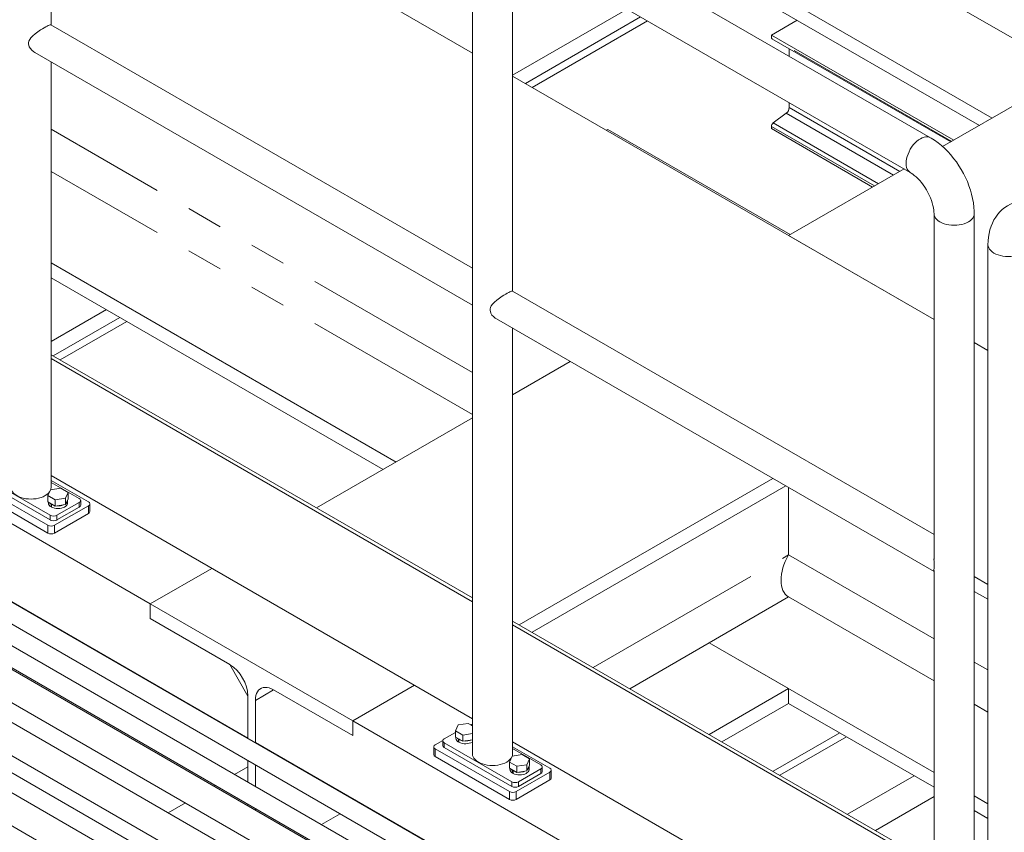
# Model space of a CAD drawing. Header units: millimetres. Extents: x 450 to 25135, y 150 to 17673.
# Tile 310 of 463: x 16158 to 17189, y 13096 to 13946. Entities that reach past the tile are written whole.
import ezdxf

# ---------------------------------------------------------------- set-up
doc = ezdxf.new("R2010")
doc.units = ezdxf.units.MM
doc.linetypes.add('SLD-Centrada-doble', pattern=[12.7, 6.35, -1.27, 1.27, -1.27, 1.27, -1.27])
doc.linetypes.add('SLD-Continua', pattern=[0])
doc.layers.add('OCULTA', color=8, linetype='SLD-Continua')

msp = doc.modelspace()

# ---------------------------------------------------------------- linework, layer by layer
at = {"color": 7, "linetype": 'SLD-Continua', "lineweight": 18, "ltscale": 30}
for p, q in [((17358.7, 12638.7), (15804.3, 13535.8)), ((15794.3, 13518.5), (17348.4, 12621.6)), ((17319.1, 12615.9), (15764.7, 13513)), ((15754.7, 13495.7), (17308.8, 12598.7)), ((17275.5, 12616.2), (15802.6, 13466.3)), ((17227.4, 12588.4), (15754.5, 13438.5)), ((15787.6, 13440.3), (17261.1, 12589.8)), ((15739.5, 13412.5), (17213, 12562.1)), ((17131.4, 12570.3), (15754.5, 13365)), ((15787.6, 13366.8), (17164.5, 12572.1)), ((15739.5, 13339), (17116.4, 12544.3))]:
    msp.add_line(p, q, dxfattribs=at)
at = {"layer": 'OCULTA', "linetype": 'SLD-Continua', "lineweight": 18, "ltscale": 30}
for p, q in [((17111.4, 13822.7), (15732.6, 14618.5)), ((16191, 13940.6), (16191, 14305.3)), ((17176.1, 13843.3), (16689, 14124.4)), ((17176.1, 13843.3), (16689, 14124.4)), ((17176.1, 13843.3), (16689, 14124.4)), ((16632, 13911.4), (16298.4, 14103.9)), ((16632, 13911.4), (16298.4, 14103.9)), ((16632, 13911.4), (16298.4, 14103.9)), ((17162.7, 13835.6), (16689, 14108.9)), ((17162.7, 13835.6), (16689, 14108.9)), ((17162.7, 13835.6), (16689, 14108.9)), ((16632, 14050.8), (16632, 13660.1)), ((16653.1, 14038.6), (17090.4, 13786.2)), ((16674.1, 13661.7), (16674.1, 14026.4)), ((16794, 13957.3), (16674.1, 13888.1)), ((16794, 13957.3), (16674.1, 13888.1)), ((16794, 13957.3), (16674.1, 13888.1)), ((17124.2, 13813.4), (17374.9, 13958.1)), ((17124.2, 13813.4), (17374.9, 13958.1)), ((17124.2, 13813.4), (17374.9, 13958.1)), ((16808.1, 13949.1), (16687.4, 13879.4)), ((16808.1, 13949.1), (16687.4, 13879.4)), ((16808.1, 13949.1), (16687.4, 13879.4)), ((16632, 13686.1), (16190.6, 13940.8)), ((16815.2, 13945), (16694.4, 13875.3)), ((16815.2, 13945), (16694.4, 13875.3)), ((16815.2, 13945), (16694.4, 13875.3)), ((16971.9, 13945.7), (16945, 13930.2)), ((16971.9, 13945.7), (16945, 13930.2)), ((16971.9, 13945.7), (16945, 13930.2)), ((17135.8, 13820), (16945, 13930.2)), ((16945, 13930.2), (16945, 13927.8)), ((17135.8, 13820), (16945, 13930.2)), ((16945, 13930.2), (16945, 13927.8)), ((17135.8, 13820), (16945, 13930.2)), ((16945, 13930.2), (16945, 13927.8)), ((16945.6, 13926.3), (17132.8, 13818.3)), ((16945.6, 13926.3), (17132.8, 13818.3)), ((16945.6, 13926.3), (17132.8, 13818.3)), ((16963.7, 13915.9), (16963.7, 13908)), ((16963.7, 13915.9), (16963.7, 13908)), ((16963.7, 13915.9), (16963.7, 13908)), ((16173.9, 13911.9), (16632, 13647.5)), ((16191, 13456.6), (16191, 13902)), ((17115.2, 13632.5), (16674.1, 13887)), ((17115.2, 13632.5), (16674.1, 13887)), ((17115.2, 13632.5), (16674.1, 13887)), ((16963.7, 13859.3), (16963.7, 13854.2)), ((16963.7, 13859.3), (16963.7, 13854.2)), ((16963.7, 13859.3), (16963.7, 13854.2)), ((16960.6, 13848.3), (16946.9, 13838.2)), ((16960.6, 13848.3), (16946.9, 13838.2)), ((16960.6, 13848.3), (16946.9, 13838.2)), ((16945, 13834.6), (16945, 13832.2)), ((16945, 13834.6), (16945, 13832.2)), ((16945, 13834.6), (16945, 13832.2)), ((16773.9, 13831.4), (16772.2, 13830.5)), ((16773.9, 13831.4), (16772.2, 13830.5)), ((16773.9, 13831.4), (16772.2, 13830.5)), ((16964.7, 13721.3), (16773.9, 13831.4)), ((16964.7, 13721.3), (16773.9, 13831.4)), ((16964.7, 13721.3), (16773.9, 13831.4)), ((17050.9, 13771), (16945, 13832.2)), ((17050.9, 13771), (16945, 13832.2)), ((17050.9, 13771), (16945, 13832.2)), ((16963, 13720.3), (17083.8, 13790)), ((16963, 13720.3), (17083.8, 13790)), ((16963, 13720.3), (17083.8, 13790)), ((17115.2, 13743.2), (17115.2, 13381.3)), ((17157.3, 12898.8), (17157.3, 13743.2)), ((16294.8, 13334.7), (15608.9, 13730.5)), ((16294.8, 13334.7), (15608.9, 13730.5)), ((16294.8, 13334.7), (15608.9, 13730.5)), ((17115.2, 13632.5), (16963, 13720.3)), ((17115.2, 13632.5), (16963, 13720.3)), ((17115.2, 13632.5), (16963, 13720.3)), ((17171.7, 13710.6), (17171.7, 12866.2)), ((16552.1, 13483.2), (16191, 13691.6)), ((16552.1, 13483.2), (16191, 13691.6)), ((16552.1, 13483.2), (16191, 13691.6)), ((16538.6, 13475.4), (16191, 13676.1)), ((16538.6, 13475.4), (16191, 13676.1)), ((16538.6, 13475.4), (16191, 13676.1)), ((17115.2, 13407.2), (16673.8, 13662)), ((16632, 13648.5), (16632, 13177.7)), ((16248.8, 13642.7), (16191, 13609.3)), ((16248.8, 13642.7), (16191, 13609.3)), ((16248.8, 13642.7), (16191, 13609.3)), ((16263, 13634.5), (16193.2, 13594.2)), ((16263, 13634.5), (16193.2, 13594.2)), ((16263, 13634.5), (16193.2, 13594.2)), ((16270.1, 13630.4), (16200.3, 13590.1)), ((16270.1, 13630.4), (16200.3, 13590.1)), ((16270.1, 13630.4), (16200.3, 13590.1)), ((16657.1, 13633), (17115.2, 13368.6)), ((16674.1, 13177.7), (16674.1, 13623.2)), ((17171.7, 13599.9), (17157.3, 13608.2)), ((17171.7, 13599.9), (17157.3, 13608.2)), ((17171.7, 13599.9), (17157.3, 13608.2)), ((17171.7, 13599.9), (17157.3, 13608.2)), ((17171.7, 13599.9), (17157.3, 13608.2)), ((17171.7, 13599.9), (17157.3, 13608.2)), ((16191, 13595.5), (16632, 13341)), ((16191, 13591.5), (16632, 13336.9)), ((16674.1, 13553.6), (16734.4, 13588.4)), ((16674.1, 13553.6), (16734.4, 13588.4)), ((16674.1, 13553.6), (16734.4, 13588.4)), ((16468.9, 13435.1), (16632, 13529.3)), ((16468.9, 13435.1), (16632, 13529.3)), ((16468.9, 13435.1), (16632, 13529.3)), ((16397, 13194), (15835.2, 13518.3)), ((16397, 13194), (15835.2, 13518.3)), ((16397, 13194), (15835.2, 13518.3)), ((16109.8, 13461.9), (16187.6, 13417)), ((16119.3, 13468.2), (16190, 13427.4)), ((16119.3, 13463.3), (16190, 13422.5)), ((16632, 13214.4), (16191, 13469)), ((16230, 13441.5), (16191, 13464)), ((16220.4, 13444.9), (16191, 13461.9)), ((16681, 13312.7), (16946.5, 13466)), ((16681, 13312.7), (16946.5, 13466)), ((16681, 13312.7), (16946.5, 13466)), ((16109.8, 13453.7), (16187.6, 13408.8)), ((16187.6, 13448), (16190.4, 13454.1)), ((16190.4, 13454.1), (16201, 13455.8)), ((16201, 13455.8), (16208.8, 13451.3)), ((16208.8, 13451.3), (16205.9, 13445.2)), ((16208.8, 13444.7), (16208.8, 13451.3)), ((16694.4, 13304.9), (16960, 13458.2)), ((16694.4, 13304.9), (16960, 13458.2)), ((16694.4, 13304.9), (16960, 13458.2)), ((16963, 13456.4), (16963, 13386)), ((16963, 13456.4), (16963, 13386)), ((16963, 13456.4), (16963, 13386)), ((16195.3, 13443.5), (16187.6, 13448)), ((16187.6, 13441.5), (16187.6, 13448)), ((16195.3, 13437), (16187.6, 13441.5)), ((16188.2, 13441.1), (16188.2, 13440.2)), ((16205.9, 13445.2), (16195.3, 13443.5)), ((16195.3, 13437), (16195.3, 13443.5)), ((16205.9, 13438.6), (16205.9, 13445.2)), ((16208.8, 13444.7), (16205.9, 13438.6)), ((16208.2, 13440.2), (16208.2, 13443.1)), ((16221.9, 13438), (16221.9, 13442.9)), ((16190.9, 13439.1), (16191.2, 13439.3)), ((16190.9, 13439.1), (16190.9, 13436.3)), ((16191.3, 13436.5), (16190.9, 13436.3)), ((16191.3, 13438.9), (16191.7, 13439.1)), ((16191.3, 13438.9), (16191.3, 13436)), ((16194.6, 13417), (16230, 13437.4)), ((16205.9, 13438.6), (16195.3, 13437)), ((16197.1, 13427.4), (16220.4, 13440.9)), ((16197.1, 13422.5), (16220.4, 13436)), ((16231.4, 13431.3), (16231.4, 13439.4)), ((16194.6, 13408.8), (16230, 13429.2)), ((16294.8, 13334.7), (16359.2, 13371.8)), ((16294.8, 13334.7), (16359.2, 13371.8)), ((16294.8, 13334.7), (16359.2, 13371.8)), ((16294.8, 13334.7), (16359.2, 13371.8)), ((16294.8, 13334.7), (16359.2, 13371.8)), ((16294.8, 13334.7), (16359.2, 13371.8)), ((17115.2, 13369.6), (17115.2, 12898.8)), ((17171.7, 13355), (17157.3, 13363.3)), ((17171.7, 13355), (17157.3, 13363.3)), ((17171.7, 13355), (17157.3, 13363.3)), ((16963, 13341.9), (16879.9, 13293.9)), ((16963, 13341.9), (16879.9, 13293.9)), ((16963, 13341.9), (16879.9, 13293.9)), ((17171.7, 13339.5), (17157.3, 13347.8)), ((17171.7, 13339.5), (17157.3, 13347.8)), ((17171.7, 13339.5), (17157.3, 13347.8)), ((16294.8, 13334.7), (16294.8, 13319.2)), ((16506.9, 13212.2), (16294.8, 13334.7)), ((16294.8, 13334.7), (16294.8, 13319.2)), ((16506.9, 13212.2), (16294.8, 13334.7)), ((16294.8, 13334.7), (16294.8, 13319.2)), ((16506.9, 13212.2), (16294.8, 13334.7)), ((16294.8, 13319.2), (16294.8, 13334.7)), ((16294.8, 13319.2), (16294.8, 13334.7)), ((16294.8, 13319.2), (16294.8, 13334.7)), ((16294.8, 13319.2), (16377.9, 13271.2)), ((16294.8, 13319.2), (16377.9, 13271.2)), ((16294.8, 13319.2), (16377.9, 13271.2)), ((16377.9, 13271.2), (16294.8, 13319.2)), ((16377.9, 13271.2), (16294.8, 13319.2)), ((16377.9, 13271.2), (16294.8, 13319.2)), ((16674.1, 13316.7), (17115.2, 13062.1)), ((16674.1, 13312.6), (17115.2, 13058)), ((17115.2, 13158.2), (16879.9, 13293.9)), ((17115.2, 13158.2), (16879.9, 13293.9)), ((17115.2, 13158.2), (16879.9, 13293.9)), ((16963, 13246), (16879.9, 13293.9)), ((16963, 13246), (16879.9, 13293.9)), ((16963, 13246), (16879.9, 13293.9)), ((16377.9, 13271.2), (16397, 13238.1)), ((16377.9, 13271.2), (16397, 13238.1)), ((16377.9, 13271.2), (16397, 13238.1)), ((16506.9, 13212.2), (16571.3, 13249.4)), ((16506.9, 13212.2), (16571.3, 13249.4)), ((16506.9, 13212.2), (16571.3, 13249.4)), ((16506.9, 13212.2), (16571.3, 13249.4)), ((16506.9, 13212.2), (16571.3, 13249.4)), ((16506.9, 13212.2), (16571.3, 13249.4)), ((16879.8, 13198), (16963, 13246)), ((16879.8, 13198), (16963, 13246)), ((16879.8, 13198), (16963, 13246)), ((16963, 13246), (16963, 13230.5)), ((16963, 13246), (16963, 13230.5)), ((16963, 13246), (16963, 13230.5)), ((16397, 13238.1), (16397, 13193.8)), ((16397, 13238.1), (16397, 13193.8)), ((16397, 13238.1), (16397, 13193.8)), ((16397, 13194), (16397, 13238.1)), ((16397, 13194), (16397, 13238.1)), ((16397, 13194), (16397, 13238.1)), ((16404.8, 13233.6), (16423.8, 13244.7)), ((16404.8, 13233.6), (16423.8, 13244.7)), ((16404.8, 13233.6), (16423.8, 13244.7)), ((16423.8, 13244.7), (16506.9, 13196.7)), ((16423.8, 13244.7), (16506.9, 13196.7)), ((16423.8, 13244.7), (16506.9, 13196.7)), ((16506.9, 13196.7), (16423.8, 13244.7)), ((16506.9, 13196.7), (16423.8, 13244.7)), ((16506.9, 13196.7), (16423.8, 13244.7)), ((16404.8, 13189.3), (16404.8, 13233.6)), ((16404.8, 13189.3), (16404.8, 13233.6)), ((16404.8, 13189.3), (16404.8, 13233.6)), ((16404.8, 13233.6), (16404.8, 13189.6)), ((16404.8, 13233.6), (16404.8, 13189.6)), ((16404.8, 13233.6), (16404.8, 13189.6)), ((16893.2, 13190.2), (16963, 13230.5)), ((16893.2, 13190.2), (16963, 13230.5)), ((16893.2, 13190.2), (16963, 13230.5)), ((17115.2, 13142.7), (16963, 13230.5)), ((17115.2, 13142.7), (16963, 13230.5)), ((17115.2, 13142.7), (16963, 13230.5)), ((16506.9, 13196.7), (16506.9, 13212.2)), ((16506.9, 13196.7), (16506.9, 13212.2)), ((16506.9, 13196.7), (16506.9, 13212.2)), ((16506.9, 13212.2), (16506.9, 13196.7)), ((17284.7, 12763.3), (16506.9, 13212.2)), ((16506.9, 13212.2), (16506.9, 13196.7)), ((17284.7, 12763.3), (16506.9, 13212.2)), ((16506.9, 13212.2), (16506.9, 13196.7)), ((17284.7, 12763.3), (16506.9, 13212.2)), ((16617, 13207.9), (16614.2, 13201.8)), ((16627.6, 13209.5), (16617, 13207.9)), ((16632, 13207), (16627.6, 13209.5)), ((16602.5, 13193.4), (16614.2, 13200.1)), ((16614.2, 13201.8), (16621.9, 13197.3)), ((16614.2, 13195.2), (16614.2, 13201.8)), ((16614.2, 13195.2), (16621.9, 13190.8)), ((16614.8, 13194.9), (16614.8, 13194)), ((16621.9, 13197.3), (16632, 13198.9)), ((16621.9, 13190.8), (16621.9, 13197.3)), ((17016.5, 13199.6), (16946.7, 13159.4)), ((17023.5, 13195.6), (16953.8, 13155.3)), ((17358.9, 12638.9), (16404.8, 13189.6)), ((17358.9, 12638.9), (16404.8, 13189.6)), ((17358.9, 12638.9), (16404.8, 13189.6)), ((16591.5, 13185), (16591.5, 13176.9)), ((16593, 13187.1), (16601.1, 13191.8)), ((16601, 13191.4), (16601, 13186.5)), ((16673.2, 13148.5), (16602.5, 13189.3)), ((16673.2, 13143.6), (16602.5, 13184.4)), ((16617.5, 13192.9), (16617.9, 13193.1)), ((16617.5, 13192.9), (16617.5, 13190.1)), ((16617.9, 13190.3), (16617.5, 13190.1)), ((16617.9, 13192.7), (16618.3, 13192.9)), ((16617.9, 13192.7), (16617.9, 13189.8)), ((16621.9, 13190.8), (16632, 13192.3)), ((17115.2, 12935.5), (16674.1, 13190.1)), ((16674.1, 13185.1), (16713.2, 13162.6)), ((16670.7, 13138.1), (16593, 13183)), ((16670.7, 13129.9), (16593, 13174.8)), ((16670.8, 13169.1), (16673.6, 13175.2)), ((16673.6, 13175.2), (16684.2, 13176.9)), ((16674.1, 13183.1), (16703.6, 13166.1)), ((16684.2, 13176.9), (16691.9, 13172.4)), ((16383, 13156.1), (16397, 13164.2)), ((16383, 13156.1), (16397, 13164.2)), ((16383, 13156.1), (16397, 13164.2)), ((16397, 13170.7), (16397, 13148.1)), ((16397, 13170.7), (16397, 13148.1)), ((16397, 13170.7), (16397, 13148.1)), ((16404.8, 13143.6), (16404.8, 13166.2)), ((16404.8, 13143.6), (16404.8, 13166.2)), ((16404.8, 13143.6), (16404.8, 13166.2)), ((16678.5, 13164.6), (16670.8, 13169.1)), ((16670.8, 13162.6), (16670.8, 13169.1)), ((16689.1, 13166.3), (16678.5, 13164.6)), ((16678.5, 13158.1), (16678.5, 13164.6)), ((16691.9, 13172.4), (16689.1, 13166.3)), ((16689.1, 13159.8), (16689.1, 13166.3)), ((16691.9, 13165.9), (16689.1, 13159.8)), ((16691.4, 13161.4), (16691.4, 13164.2)), ((16691.9, 13165.9), (16691.9, 13172.4)), ((16705.1, 13159.1), (16705.1, 13164)), ((16678.5, 13158.1), (16670.8, 13162.6)), ((16671.4, 13162.2), (16671.4, 13161.4)), ((16674.1, 13160.3), (16674.4, 13160.5)), ((16674.1, 13160.3), (16674.1, 13157.4)), ((16674.5, 13157.7), (16674.1, 13157.4)), ((16674.5, 13160), (16674.8, 13160.2)), ((16674.5, 13160), (16674.5, 13157.2)), ((16713.2, 13158.5), (16677.8, 13138.1)), ((16689.1, 13159.8), (16678.5, 13158.1)), ((16703.6, 13162), (16680.3, 13148.5)), ((16703.6, 13157.1), (16680.3, 13143.6)), ((16714.6, 13152.4), (16714.6, 13160.6)), ((17094.3, 13154.7), (17024.5, 13114.5)), ((16361.5, 13143.7), (16363, 13144.6)), ((16361.5, 13143.7), (16363, 13144.6)), ((16361.5, 13143.7), (16363, 13144.6)), ((16713.2, 13150.3), (16677.8, 13129.9)), ((17115.2, 13132.9), (17053.9, 13097.5)), ((17171.7, 13125.5), (17157.3, 13133.8)), ((17171.7, 13125.5), (17157.3, 13133.8)), ((17171.7, 13125.5), (17157.3, 13133.8)), ((16313.4, 13115.9), (16331.5, 13126.4)), ((16313.4, 13115.9), (16331.5, 13126.4)), ((16313.4, 13115.9), (16331.5, 13126.4)), ((16397, 13125), (16397, 13123.2)), ((16397, 13125), (16397, 13123.2)), ((16397, 13125), (16397, 13123.2)), ((16404.8, 13118.7), (16404.8, 13120.5)), ((16404.8, 13118.7), (16404.8, 13120.5)), ((16404.8, 13118.7), (16404.8, 13120.5)), ((17171.7, 13110), (17157.3, 13118.3)), ((17171.7, 13110), (17157.3, 13118.3)), ((17171.7, 13110), (17157.3, 13118.3))]:
    msp.add_line(p, q, dxfattribs=at)
at = {"layer": 'OCULTA', "linetype": 'SLD-Centrada-doble', "lineweight": 18, "ltscale": 30}
for p, q in [((17259.2, 13891.3), (16772.1, 14172.4)), ((17259.2, 13891.3), (16772.1, 14172.4)), ((17259.2, 13891.3), (16772.1, 14172.4)), ((17133.7, 13818.8), (16945, 13927.8)), ((17133.7, 13818.8), (16945, 13927.8)), ((17133.7, 13818.8), (16945, 13927.8)), ((17079.4, 13787.5), (16963.7, 13854.2)), ((17079.4, 13787.5), (16963.7, 13854.2)), ((17079.4, 13787.5), (16963.7, 13854.2)), ((17072.7, 13783.6), (16960.6, 13848.3)), ((17072.7, 13783.6), (16960.6, 13848.3)), ((17072.7, 13783.6), (16960.6, 13848.3)), ((17053, 13772.3), (16945, 13834.6)), ((17053, 13772.3), (16945, 13834.6)), ((17053, 13772.3), (16945, 13834.6)), ((17057, 13774.6), (16946.9, 13838.2)), ((17057, 13774.6), (16946.9, 13838.2)), ((17057, 13774.6), (16946.9, 13838.2)), ((16632, 13577), (16191, 13831.6)), ((16632, 13577), (16191, 13831.6)), ((16632, 13577), (16191, 13831.6)), ((16632, 13533), (16191, 13787.5)), ((16632, 13533), (16191, 13787.5)), ((16632, 13533), (16191, 13787.5)), ((16220.4, 13436), (16220.4, 13440.9)), ((16230, 13429.2), (16230, 13437.4)), ((16190, 13422.5), (16190, 13427.4)), ((16197.1, 13427.4), (16197.1, 13422.5)), ((16187.6, 13408.8), (16187.6, 13417)), ((16194.6, 13417), (16194.6, 13408.8)), ((16758.5, 13268), (16963, 13386)), ((16758.5, 13268), (16963, 13386)), ((16758.5, 13268), (16963, 13386)), ((17115.2, 13298.2), (16963, 13386)), ((17115.2, 13298.2), (16963, 13386)), ((17115.2, 13298.2), (16963, 13386)), ((17115.2, 13254.1), (16963, 13341.9)), ((17115.2, 13254.1), (16963, 13341.9)), ((17115.2, 13254.1), (16963, 13341.9)), ((16796.7, 13245.9), (16879.9, 13293.9)), ((16796.7, 13245.9), (16879.9, 13293.9)), ((16796.7, 13245.9), (16879.9, 13293.9)), ((17171.7, 13265.5), (17157.3, 13273.8)), ((17171.7, 13265.5), (17157.3, 13273.8)), ((17171.7, 13265.5), (17157.3, 13273.8)), ((17171.7, 13221.4), (17157.3, 13229.7)), ((17171.7, 13221.4), (17157.3, 13229.7)), ((17171.7, 13221.4), (17157.3, 13229.7)), ((16602.5, 13184.4), (16602.5, 13189.3)), ((16593, 13174.8), (16593, 13183)), ((16703.6, 13162), (16703.6, 13157.1)), ((16713.2, 13158.5), (16713.2, 13150.3)), ((16673.2, 13148.5), (16673.2, 13143.6)), ((16680.3, 13143.6), (16680.3, 13148.5)), ((16670.7, 13138.1), (16670.7, 13129.9)), ((16677.8, 13129.9), (16677.8, 13138.1)), ((16513.5, 13126.5), (16513.7, 13126.7)), ((16513.5, 13126.5), (16513.7, 13126.7)), ((16513.5, 13126.5), (16513.7, 13126.7)), ((16473.9, 13103.7), (16493.5, 13115)), ((16473.9, 13103.7), (16493.5, 13115)), ((16473.9, 13103.7), (16493.5, 13115)), ((16551.7, 13104.5), (16551.9, 13104.6)), ((16551.7, 13104.5), (16551.9, 13104.6)), ((16551.7, 13104.5), (16551.9, 13104.6))]:
    msp.add_line(p, q, dxfattribs=at)
at = {"layer": 'OCULTA', "linetype": 'SLD-Continua', "lineweight": 18, "ltscale": 30, "flags": 128}
for points in [[(16173.9, 13911.9), (16172.7, 13912.6), (16170.7, 13914.3), (16169.2, 13916), (16168, 13917.9), (16167.2, 13920.9), (16167.2, 13922.4), (16167.6, 13923.9), (16168.5, 13925.7), (16169.8, 13927.3), (16171.9, 13929.5), (16174.4, 13931.6), (16177.1, 13933.6), (16180, 13935.6), (16181.8, 13936.8), (16183.7, 13937.9), (16185.3, 13938.8), (16186.8, 13939.6), (16188, 13940.2), (16189, 13940.6), (16189.8, 13940.9), (16190.4, 13940.9), (16190.5, 13940.8)], [(17111.4, 13822.7), (17110, 13823.4), (17108.4, 13823.7), (17106.6, 13823.7), (17104.8, 13823.3), (17102.8, 13822.7), (17100.9, 13821.7), (17099, 13820.4), (17097, 13818.9), (17095.2, 13817.1), (17093.4, 13815.1), (17091.8, 13812.9), (17090.4, 13810.6), (17089.1, 13808.1), (17088, 13805.6), (17087.1, 13803.1), (17086.5, 13800.6), (17086.1, 13798.2), (17086, 13795.9), (17086.1, 13793.7), (17086.5, 13791.7), (17087.1, 13789.9), (17088, 13788.4), (17089.1, 13787.2), (17090.4, 13786.2), (17090.4, 13786.2)], [(17111.4, 13822.7), (17110, 13823.4), (17108.4, 13823.7), (17106.6, 13823.7), (17104.8, 13823.3), (17102.8, 13822.7), (17100.9, 13821.7)], [(17157.3, 13743.2), (17157.3, 13745.7), (17157, 13750.1), (17156.5, 13754.5), (17155.6, 13759), (17154.6, 13763.5), (17153.3, 13767.9), (17151.8, 13772.3), (17150.1, 13776.7), (17148.2, 13781), (17146, 13785.2), (17143.7, 13789.4), (17141.2, 13793.4), (17138.6, 13797.3), (17135.7, 13801.1), (17132.8, 13804.7), (17129.6, 13808.2), (17126.4, 13811.4), (17123, 13814.5), (17119.4, 13817.4), (17115.8, 13820), (17112.2, 13822.3), (17111.4, 13822.7)], [(17100.9, 13821.7), (17099, 13820.4), (17097, 13818.9), (17095.2, 13817.1), (17093.4, 13815.1), (17091.8, 13812.9), (17090.4, 13810.6), (17089.1, 13808.1), (17088, 13805.6), (17087.1, 13803.1), (17086.5, 13800.6), (17086.1, 13798.2), (17086, 13795.9), (17086.1, 13793.7), (17086.5, 13791.7), (17087.1, 13789.9), (17088, 13788.4), (17089.1, 13787.2), (17090.4, 13786.2), (17090.4, 13786.2)], [(17090.4, 13786.2), (17091.2, 13785.7), (17092.9, 13784.6), (17094.6, 13783.3), (17096.4, 13781.7), (17098.3, 13779.9), (17100.2, 13777.9), (17102.1, 13775.7), (17103.9, 13773.3), (17105.6, 13770.8), (17107.3, 13768.2), (17108.8, 13765.4), (17110.2, 13762.7), (17111.4, 13759.9), (17112.5, 13757.1), (17113.4, 13754.4), (17114.1, 13751.8), (17114.6, 13749.3), (17114.9, 13747), (17115.1, 13744.9), (17115.2, 13743.2)], [(17238.7, 13749.3), (17236.6, 13750.5), (17232.7, 13752.4), (17228.7, 13754), (17224.7, 13755.2), (17220.7, 13756.1), (17216.8, 13756.7), (17212.9, 13756.9), (17209.1, 13756.8), (17205.4, 13756.3), (17201.9, 13755.6), (17198.5, 13754.5), (17195.3, 13753.1), (17192.2, 13751.5), (17189.3, 13749.6), (17186.6, 13747.5), (17184.2, 13745.1), (17181.9, 13742.5), (17179.8, 13739.7), (17178, 13736.6), (17176.3, 13733.4), (17175, 13730), (17173.8, 13726.4), (17172.9, 13722.6), (17172.3, 13718.7), (17171.9, 13714.6), (17171.7, 13710.6)], [(17115.2, 13743.2), (17115.4, 13741.6), (17115.9, 13740.1), (17116.8, 13738.6), (17118, 13737.2), (17119.5, 13735.8), (17121.3, 13734.6), (17123.4, 13733.6), (17125.7, 13732.7), (17128.2, 13732), (17130.8, 13731.5), (17133.5, 13731.2), (17136.3, 13731.1), (17139, 13731.2), (17141.7, 13731.5), (17144.3, 13732), (17146.8, 13732.7), (17149.1, 13733.6), (17151.2, 13734.6), (17153, 13735.8), (17154.5, 13737.2), (17155.7, 13738.6), (17156.6, 13740.1), (17157.2, 13741.6), (17157.3, 13743.2)], [(17115.2, 13743.2), (17115.4, 13741.6), (17115.9, 13740.1), (17116.8, 13738.6), (17118, 13737.2), (17119.5, 13735.8), (17121.3, 13734.6), (17123.4, 13733.6), (17125.7, 13732.7), (17128.2, 13732), (17130.8, 13731.5), (17133.5, 13731.2), (17136.3, 13731.1), (17139, 13731.2), (17141.7, 13731.5), (17144.3, 13732), (17146.8, 13732.7), (17149.1, 13733.6), (17151.2, 13734.6)], [(17151.2, 13734.6), (17153, 13735.8), (17154.5, 13737.2), (17155.7, 13738.6), (17156.6, 13740.1), (17157.2, 13741.6), (17157.3, 13743.2)], [(17171.7, 13710.6), (17171.7, 13710.6), (17171.9, 13709), (17172.5, 13707.4), (17173.3, 13705.9), (17174.6, 13704.5), (17176.1, 13703.2), (17177.9, 13702), (17180, 13700.9), (17182.3, 13700), (17184.8, 13699.3), (17187.4, 13698.8), (17190.1, 13698.5), (17192.8, 13698.4), (17195.6, 13698.5), (17198.3, 13698.8), (17200.9, 13699.3), (17203.4, 13700), (17205.7, 13700.9), (17207.7, 13702), (17209.6, 13703.2), (17211.1, 13704.5), (17212.3, 13705.9), (17213.2, 13707.4), (17213.7, 13709), (17213.9, 13710.6)], [(17171.7, 13710.6), (17171.9, 13709), (17172.5, 13707.4), (17173.3, 13705.9), (17174.6, 13704.5), (17176.1, 13703.2), (17177.9, 13702), (17180, 13700.9), (17182.3, 13700), (17184.8, 13699.3), (17187.4, 13698.8), (17190.1, 13698.5), (17192.8, 13698.4), (17195.6, 13698.5), (17198.3, 13698.8), (17200.9, 13699.3), (17203.4, 13700), (17205.7, 13700.9), (17207.7, 13702)], [(16657.1, 13633.1), (16655.9, 13633.8), (16653.9, 13635.4), (16652.4, 13637.1), (16651.2, 13639.1), (16650.4, 13642.1), (16650.4, 13643.6), (16650.8, 13645), (16651.7, 13646.8), (16652.9, 13648.4), (16655.1, 13650.6), (16657.6, 13652.7), (16660.3, 13654.7), (16663.2, 13656.7), (16665, 13657.9), (16666.9, 13659), (16668.5, 13660), (16670, 13660.8), (16671.2, 13661.4), (16672.2, 13661.8), (16673, 13662), (16673.6, 13662), (16673.7, 13661.9)], [(16148.8, 13456.6), (16149, 13455), (16149.5, 13453.4), (16150.4, 13451.9), (16151.6, 13450.5), (16153.2, 13449.2), (16155, 13448), (16157, 13446.9), (16159.3, 13446), (16161.8, 13445.3), (16164.4, 13444.8), (16167.1, 13444.5), (16169.9, 13444.4), (16172.6, 13444.5), (16175.3, 13444.8), (16177.9, 13445.3), (16180.4, 13446), (16182.7, 13446.9), (16184.8, 13448), (16186.6, 13449.2), (16188.1, 13450.5), (16189.4, 13451.9), (16189.4, 13452)], [(16190.5, 13454.1), (16190.8, 13455), (16191, 13456.6)], [(16190.9, 13439.1), (16189.7, 13440), (16189.2, 13440.5)], [(16208.2, 13440.2), (16208.1, 13439.9), (16207.8, 13438.8), (16207.2, 13437.8), (16206.2, 13436.8), (16205, 13436), (16203.5, 13435.4), (16201.8, 13434.9), (16200, 13434.6), (16198.2, 13434.5), (16196.3, 13434.6), (16194.5, 13434.9), (16192.8, 13435.4), (16191.3, 13436)], [(16193.7, 13438), (16192.8, 13438.2), (16191.3, 13438.9)], [(16404.8, 13233.6), (16404.9, 13236.2), (16405.3, 13238.6), (16406, 13240.8), (16406.9, 13242.6), (16408.1, 13244.2), (16409.6, 13245.5), (16411.2, 13246.4), (16413, 13247), (16415, 13247.3), (16417.1, 13247.2), (16419.3, 13246.7), (16421.5, 13245.8), (16423.8, 13244.7)], [(16404.8, 13233.6), (16404.9, 13236.2), (16405.3, 13238.6), (16406, 13240.8), (16406.9, 13242.6), (16408.1, 13244.2), (16409.6, 13245.5), (16411.2, 13246.4), (16413, 13247), (16415, 13247.3), (16417.1, 13247.2), (16419.3, 13246.7), (16421.5, 13245.8), (16423.8, 13244.7)], [(16404.8, 13233.6), (16404.9, 13236.2), (16405.3, 13238.6), (16406, 13240.8), (16406.9, 13242.6), (16408.1, 13244.2), (16409.6, 13245.5), (16411.2, 13246.4), (16413, 13247), (16415, 13247.3), (16417.1, 13247.2), (16419.3, 13246.7), (16421.5, 13245.8), (16423.8, 13244.7)], [(16631, 13207.6), (16631.3, 13207.5), (16632, 13207.3)], [(16615.9, 13194.3), (16616.3, 13193.8), (16617.5, 13192.9)], [(16617.9, 13192.7), (16619.4, 13192), (16620.3, 13191.7)], [(16632, 13177.7), (16632.2, 13176.1), (16632.7, 13174.5), (16633.6, 13173), (16634.8, 13171.6), (16636.3, 13170.3), (16638.2, 13169.1), (16640.2, 13168), (16642.5, 13167.2), (16645, 13166.5), (16647.6, 13165.9), (16650.3, 13165.6), (16653.1, 13165.5), (16655.8, 13165.6), (16658.5, 13165.9), (16661.1, 13166.5), (16663.6, 13167.2), (16665.9, 13168), (16668, 13169.1), (16669.8, 13170.3), (16671.3, 13171.6), (16672.5, 13173), (16672.6, 13173.2)], [(16673.7, 13175.3), (16674, 13176.1), (16674.1, 13177.7)], [(16674.1, 13160.3), (16672.9, 13161.1), (16672.4, 13161.6)], [(16691.4, 13161.4), (16691.3, 13161), (16691, 13159.9), (16690.4, 13158.9), (16689.4, 13158), (16688.2, 13157.2), (16686.7, 13156.5), (16685, 13156), (16683.2, 13155.7), (16681.3, 13155.6), (16679.5, 13155.7), (16677.7, 13156), (16676, 13156.5), (16674.5, 13157.2)], [(16676.8, 13159.1), (16676, 13159.4), (16674.5, 13160)]]:
    msp.add_lwpolyline(points, dxfattribs=at)
at = {"layer": 'OCULTA', "linetype": 'SLD-Continua', "lineweight": 18, "ltscale": 900}
for centre, radius, start, end in [((16946.5, 13927.6), 1.51, 173.3188, 235.3737), ((16946.5, 13927.6), 1.51, 173.3188, 235.3737), ((16946.5, 13927.6), 1.51, 173.3188, 235.3737), ((16955.7, 13854.6), 7.96, 307.4967, 357.1279), ((16955.7, 13854.6), 7.96, 307.4967, 357.1279), ((16955.7, 13854.6), 7.96, 307.4967, 357.1279), ((16949.8, 13834.3), 4.84, 127.4967, 177.1279), ((16949.8, 13834.3), 4.84, 127.4967, 177.1279), ((16949.8, 13834.3), 4.84, 127.4967, 177.1279), ((16474.8, 13654.7), 157.3, 357.7417, 2.1916), ((16204, 13443.2), 4.16, 307.5986, 2.5937), ((16219.7, 13442.9), 2.18, 290.7714, 69.2286), ((16229.2, 13439.4), 2.18, 290.7714, 69.2286), ((16192.8, 13440.5), 4.69, 183.7315, 245.2798), ((16198.2, 13453.1), 15.8, 267.6611, 289.9207), ((16219.4, 13438.2), 2.51, 294.3654, 354.301), ((16228.9, 13431.5), 2.51, 294.3654, 354.301), ((16193.6, 13434.2), 7.69, 242.616, 297.384), ((16193.6, 13429.3), 7.69, 242.616, 297.384), ((16191.1, 13423.8), 7.69, 242.616, 297.384), ((16191.1, 13415.6), 7.69, 242.616, 297.384), ((16958, 13375.8), 157.3, 357.7417, 2.1916), ((16355.6, 13236.3), 41.4, 2.517, 57.483), ((16355.6, 13236.3), 41.4, 2.517, 57.483), ((16355.6, 13236.3), 41.4, 2.517, 57.483), ((16631.8, 13199.9), 8.4, 89.0637, 102.441), ((16619.6, 13194.4), 4.82, 184.6142, 244.3971), ((16593.7, 13185), 2.18, 110.7714, 249.2286), ((16603.5, 13186.7), 2.51, 185.699, 245.6346), ((16603.3, 13191.4), 2.18, 110.7714, 249.2286), ((16624.8, 13203.4), 15.2, 243.2996, 298.3122), ((16624.9, 13206.7), 15.6, 267.5314, 290.0504), ((16594, 13177.1), 2.51, 185.699, 245.6346), ((16687.2, 13164.4), 4.16, 307.5986, 2.5937), ((16702.9, 13164), 2.18, 290.7714, 69.2286), ((16676, 13161.7), 4.69, 183.7315, 245.2798), ((16681.4, 13174.3), 15.8, 267.6611, 289.9207), ((16702.6, 13159.4), 2.51, 294.3654, 354.301), ((16712.4, 13160.6), 2.18, 290.7714, 69.2286), ((16712.1, 13152.6), 2.51, 294.3654, 354.301), ((16676.8, 13155.3), 7.69, 242.616, 297.384), ((16676.8, 13150.4), 7.69, 242.616, 297.384), ((16674.3, 13144.9), 7.69, 242.616, 297.384), ((16674.3, 13136.8), 7.69, 242.616, 297.384)]:
    msp.add_arc(centre, radius, start, end, dxfattribs=at)
msp.add_ellipse((16982.1, 13375), major_axis=(19.1, 33.1), ratio=0.577299, start_param=1.57093, end_param=3.141726, dxfattribs=at)
msp.add_ellipse((16982.1, 13375), major_axis=(19.1, 33.1), ratio=0.577299, start_param=1.57093, end_param=3.141726, dxfattribs=at)
msp.add_ellipse((16982.1, 13375), major_axis=(19.1, 33.1), ratio=0.577299, start_param=1.57093, end_param=3.141726, dxfattribs=at)

doc.saveas('drawing.dxf')
